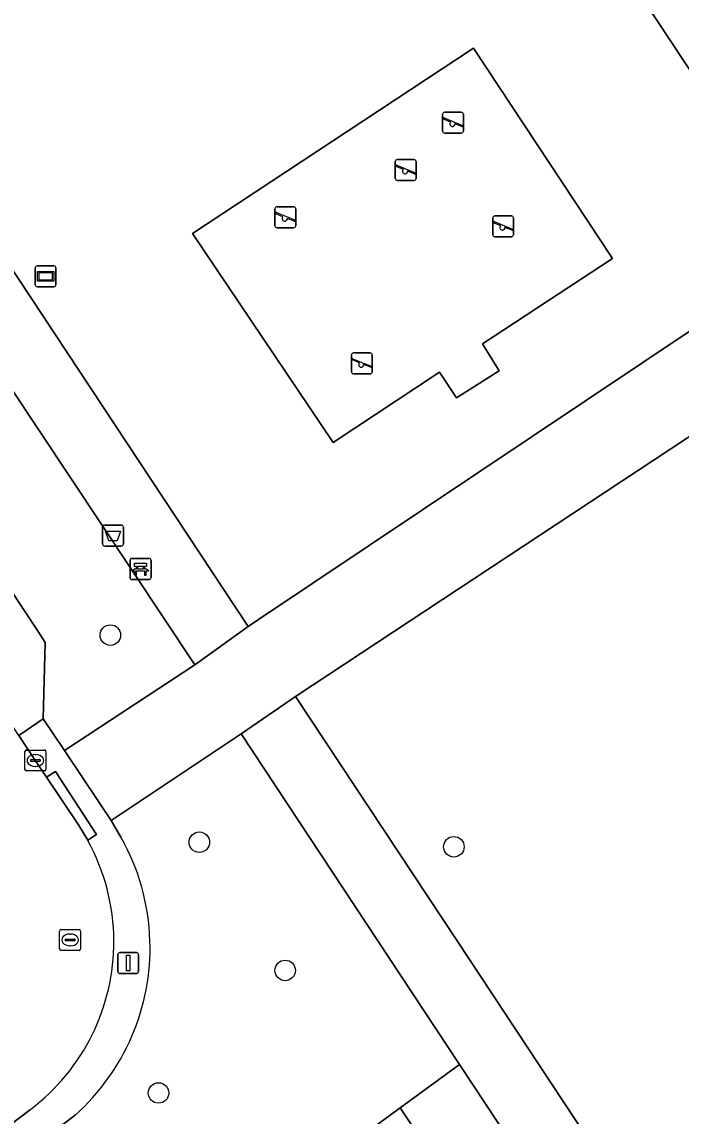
# Model space of a CAD drawing. Extents: x 160030 to 160839, y 385325 to 386450.
# Drawn here: x 160565.8 to 160597.3, y 385741.6 to 385793.9 of the extents above; entities that cross this region are included whole.
import ezdxf

# ---------------------------------------------------------------- set-up
doc = ezdxf.new("R2010")
doc.units = 0
for name, color, linetype in [('IMGEO_Afvalbak', 7, 'Continuous'), ('IMGEO_Bank', 7, 'Continuous'), ('IMGEO_Boom', 7, 'Continuous'), ('IMGEO_Groenvoorziening', 7, 'Continuous'), ('IMGEO_Informatiebord', 7, 'Continuous'), ('IMGEO_Kolk', 7, 'Continuous'), ('IMGEO_Lichtmast', 7, 'Continuous'), ('IMGEO_Rijbaan_lokaal_open', 7, 'Continuous'), ('IMGEO_Rioolput', 7, 'Continuous'), ('IMGEO_Speelvoorziening', 7, 'Continuous'), ('IMGEO_Terreindeel_zand', 7, 'Continuous'), ('IMGEO_Voetpad_open', 7, 'Continuous')]:
    doc.layers.add(name, color=color, linetype=linetype)

msp = doc.modelspace()

# ---------------------------------------------------------------- linework, layer by layer
at = {"layer": 'IMGEO_Afvalbak'}
for p, q in [((160569.778, 385769.835), (160570.568, 385769.835)), ((160570.568, 385769.835), (160569.778, 385769.835)), ((160569.678, 385768.935), (160569.678, 385769.735)), ((160569.678, 385769.735), (160569.678, 385768.935)), ((160570.668, 385769.735), (160570.668, 385768.935)), ((160570.668, 385768.935), (160570.668, 385769.735)), ((160570.568, 385768.835), (160569.778, 385768.835)), ((160569.778, 385768.835), (160570.568, 385768.835))]:
    msp.add_line(p, q, dxfattribs=at)
msp.add_lwpolyline([(160569.821, 385769.549), (160570.525, 385769.549), (160570.376, 385769.079), (160569.97, 385769.079), (160569.821, 385769.549)], dxfattribs=at)
for centre, start, end in [((160569.778, 385769.735), 90, 180), ((160569.778, 385769.735), 90, 180), ((160570.568, 385769.735), 0, 90), ((160570.568, 385769.735), 360, 90), ((160569.778, 385768.935), 180, 270), ((160569.778, 385768.935), 180, 270), ((160570.568, 385768.935), 270, 0), ((160570.568, 385768.935), 270, 0)]:
    msp.add_arc(centre, 0.1, start, end, dxfattribs=at)
at = {"layer": 'IMGEO_Bank'}
for p, q in [((160570.987, 385767.317), (160570.987, 385768.158)), ((160570.987, 385768.158), (160570.987, 385767.317)), ((160571.062, 385768.242), (160571.903, 385768.242)), ((160571.903, 385768.242), (160571.062, 385768.242)), ((160571.296, 385767.748), (160571.296, 385767.854)), ((160571.34, 385767.854), (160571.34, 385767.748)), ((160571.628, 385767.86), (160571.346, 385767.86)), ((160571.634, 385767.748), (160571.634, 385767.854)), ((160571.678, 385767.854), (160571.678, 385767.748)), ((160571.987, 385768.167), (160571.987, 385767.326)), ((160571.987, 385767.326), (160571.987, 385768.167)), ((160571.912, 385767.242), (160571.071, 385767.242)), ((160571.071, 385767.242), (160571.912, 385767.242)), ((160571.684, 385767.64), (160571.291, 385767.64)), ((160571.346, 385767.742), (160571.628, 385767.742))]:
    msp.add_line(p, q, dxfattribs=at)
for points in [[(160571.29, 385767.86), (160571.204, 385767.86), (160571.204, 385768.021), (160571.767, 385768.021), (160571.767, 385767.86), (160571.684, 385767.86)], [(160571.234, 385767.64), (160571.092, 385767.64), (160571.204, 385767.742), (160571.29, 385767.742)], [(160571.284, 385767.633), (160571.284, 385767.426), (160571.241, 385767.426), (160571.241, 385767.633)], [(160571.684, 385767.742), (160571.767, 385767.742), (160571.879, 385767.64), (160571.74, 385767.64)], [(160571.734, 385767.633), (160571.734, 385767.426), (160571.69, 385767.426), (160571.69, 385767.633)]]:
    msp.add_lwpolyline(points, dxfattribs=at)
for centre, radius, start, end in [((160571.065, 385768.164), 0.0779, 92.4484, 184.2845), ((160571.065, 385768.164), 0.0779, 92.4484, 184.2845), ((160571.289, 385767.853), 0.00671, 2.8957, 87.1043), ((160571.289, 385767.749), 0.00671, 272.8957, 357.1043), ((160571.346, 385767.853), 0.00671, 92.8957, 177.1043), ((160571.346, 385767.749), 0.00671, 182.8957, 267.1043), ((160571.628, 385767.853), 0.00671, 2.8957, 87.1043), ((160571.628, 385767.749), 0.00671, 272.8957, 357.1043), ((160571.685, 385767.853), 0.00671, 92.8957, 177.1043), ((160571.685, 385767.749), 0.00671, 182.8957, 267.1043), ((160571.909, 385768.164), 0.0779, 2.4484, 94.2845), ((160571.909, 385768.164), 0.0779, 2.4484, 94.2845), ((160571.065, 385767.32), 0.0779, 182.4484, 274.2845), ((160571.065, 385767.32), 0.0779, 182.4484, 274.2845), ((160571.234, 385767.633), 0.00671, 2.8957, 87.1043), ((160571.291, 385767.633), 0.00671, 92.8957, 177.1043), ((160571.683, 385767.633), 0.00671, 2.8957, 87.1043), ((160571.74, 385767.633), 0.00671, 92.8957, 177.1043), ((160571.909, 385767.32), 0.0779, 272.4484, 4.2845), ((160571.909, 385767.32), 0.0779, 272.4484, 4.2845)]:
    msp.add_arc(centre, radius, start, end, dxfattribs=at)
at = {"layer": 'IMGEO_Boom'}
for centre in [(160570.048, 385764.585), (160574.292, 385754.7), (160586.438, 385754.483), (160578.388, 385748.581), (160572.347, 385742.733)]:
    msp.add_circle(centre, 0.489, dxfattribs=at)
at = {"layer": 'IMGEO_Groenvoorziening'}
for points in [[(160584.442, 385811.61), (160584.189, 385811.768), (160557.602, 385794.113), (160557.366, 385793.949), (160558.205, 385792.74), (160563.335, 385785.103), (160576.624, 385764.989), (160577.108, 385765.334), (160603.236, 385782.792), (160603.296, 385783.088)], [(160550.339, 385798.911), (160545.925, 385796.001), (160566.596, 385764.751), (160566.941, 385764.23), (160566.841, 385760.591), (160567.857, 385759.07), (160574.071, 385763.167)], [(160587.37, 385792.596), (160594, 385782.552), (160587.796, 385778.481), (160588.599, 385777.199), (160586.557, 385775.913), (160585.757, 385777.13), (160580.681, 385773.772), (160573.96, 385783.745)], [(160622.794, 385761.817), (160616.833, 385761.444), (160616.025, 385761.518), (160615.504, 385761.708), (160615.034, 385762.002), (160614.469, 385762.609), (160608.419, 385771.595), (160606.504, 385773.97), (160603.801, 385778.112), (160578.877, 385761.661), (160586.589, 385750), (160608.557, 385716.72), (160610.848, 385713.211), (160621.871, 385718.226), (160639.731, 385726.111), (160637.822, 385730.081), (160628.303, 385750)], [(160607.204, 385713.075), (160586.703, 385744.094), (160583.876, 385742.021), (160604.2, 385711.375)], [(160604.2, 385711.375), (160583.876, 385742.021), (160579.645, 385738.918), (160599.628, 385708.789)]]:
    msp.add_lwpolyline(points, close=True, dxfattribs=at)
for points in [[(160586.703, 385744.094), (160582.804, 385750), (160576.284, 385759.875), (160570.088, 385755.733), (160570.555, 385754.942)], [(160568.362, 385741.668), (160561.394, 385736.407), (160564.971, 385731.664), (160575.29, 385738.628), (160578.476, 385740.689), (160579.645, 385738.918), (160583.876, 385742.021), (160586.703, 385744.094)]]:
    msp.add_lwpolyline(points, dxfattribs=at)
for centre, radius, start, end in [((160561.163, 385749.649), 10.78, 1.8644, 29.4038), ((160561.209, 385749.671), 10.734, 311.7881, 1.755)]:
    msp.add_arc(centre, radius, start, end, dxfattribs=at)
at = {"layer": 'IMGEO_Informatiebord'}
for p, q in [((160566.464, 385781.307), (160566.464, 385782.107)), ((160566.464, 385782.107), (160566.464, 385781.307)), ((160566.564, 385782.207), (160567.354, 385782.207)), ((160567.354, 385782.207), (160566.564, 385782.207)), ((160567.454, 385782.107), (160567.454, 385781.307)), ((160567.454, 385781.307), (160567.454, 385782.107)), ((160567.354, 385781.207), (160566.564, 385781.207)), ((160566.564, 385781.207), (160567.354, 385781.207))]:
    msp.add_line(p, q, dxfattribs=at)
for points in [[(160566.565, 385781.939), (160567.353, 385781.939), (160567.353, 385781.475), (160566.565, 385781.475), (160566.565, 385781.939)], [(160566.63, 385781.874), (160566.63, 385781.54), (160567.288, 385781.54), (160567.288, 385781.874), (160566.63, 385781.874)]]:
    msp.add_lwpolyline(points, dxfattribs=at)
for centre, start, end in [((160566.564, 385782.107), 90, 180), ((160566.564, 385782.107), 90, 180), ((160567.354, 385782.107), 0, 90), ((160567.354, 385782.107), 360, 90), ((160566.564, 385781.307), 180, 270), ((160566.564, 385781.307), 180, 270), ((160567.354, 385781.307), 270, 0), ((160567.354, 385781.307), 270, 0)]:
    msp.add_arc(centre, 0.1, start, end, dxfattribs=at)
at = {"layer": 'IMGEO_Kolk'}
for p, q in [((160565.972, 385758.175), (160565.972, 385759.027)), ((160566.047, 385759.101), (160566.899, 385759.101)), ((160566.46, 385758.881), (160566.485, 385758.881)), ((160566.973, 385759.027), (160566.973, 385758.175)), ((160566.231, 385758.595), (160566.231, 385758.607)), ((160566.669, 385758.558), (160566.271, 385758.558)), ((160566.274, 385758.644), (160566.672, 385758.644)), ((160566.715, 385758.607), (160566.715, 385758.595)), ((160566.899, 385758.101), (160566.047, 385758.101)), ((160566.483, 385758.321), (160566.458, 385758.321))]:
    msp.add_line(p, q, dxfattribs=at)
for points in [[(160565.972, 385758.175), (160565.972, 385759.027)], [(160566.047, 385759.101), (160566.899, 385759.101)], [(160566.973, 385759.027), (160566.973, 385758.175)], [(160566.899, 385758.101), (160566.047, 385758.101)]]:
    msp.add_lwpolyline(points, dxfattribs=at)
for centre, radius, start, end in [((160566.049, 385759.025), 0.0765, 91.552, 178.448), ((160566.049, 385759.025), 0.0765, 91.552, 178.448), ((160566.897, 385759.025), 0.0765, 1.552, 88.448), ((160566.897, 385759.025), 0.0765, 1.552, 88.448), ((160566.271, 385758.604), 0.0403, 85.8775, 175.7526), ((160566.268, 385758.594), 0.0366, 178.938, 274.7102), ((160566.672, 385758.601), 0.043, 264.8664, 352.4533), ((160566.676, 385758.606), 0.0386, 1.7309, 96.639), ((160566.049, 385758.177), 0.0765, 181.552, 268.448), ((160566.049, 385758.177), 0.0765, 181.552, 268.448), ((160566.897, 385758.177), 0.0765, 271.552, 358.448), ((160566.897, 385758.177), 0.0765, 271.552, 358.448)]:
    msp.add_arc(centre, radius, start, end, dxfattribs=at)
for centre, major_axis, ratio, start_param, end_param in [((160566.459, 385758.601), (-0.387, 0.002), 0.722429, 4.712389, 7.853982), ((160566.484, 385758.601), (-0.39, 0.002), 0.717154, 1.570796, 4.712389)]:
    msp.add_ellipse(centre, major_axis=major_axis, ratio=ratio, start_param=start_param, end_param=end_param, dxfattribs=at)
at = {"layer": 'IMGEO_Lichtmast'}
for p, q in [((160570.402, 385748.529), (160570.402, 385749.329)), ((160570.402, 385749.329), (160570.402, 385748.529)), ((160570.502, 385749.429), (160571.292, 385749.429)), ((160571.292, 385749.429), (160570.502, 385749.429)), ((160571.392, 385749.329), (160571.392, 385748.529)), ((160571.392, 385748.529), (160571.392, 385749.329)), ((160571.292, 385748.429), (160570.502, 385748.429)), ((160570.502, 385748.429), (160571.292, 385748.429))]:
    msp.add_line(p, q, dxfattribs=at)
msp.add_lwpolyline([(160570.822, 385749.304), (160570.972, 385749.304), (160570.972, 385748.554), (160570.822, 385748.554), (160570.822, 385749.304)], dxfattribs=at)
for centre, start, end in [((160570.502, 385749.329), 90, 180), ((160570.502, 385749.329), 90, 180), ((160571.292, 385749.329), 0, 90), ((160571.292, 385749.329), 360, 90), ((160570.502, 385748.529), 180, 270), ((160570.502, 385748.529), 180, 270), ((160571.292, 385748.529), 270, 0), ((160571.292, 385748.529), 270, 0)]:
    msp.add_arc(centre, 0.1, start, end, dxfattribs=at)
at = {"layer": 'IMGEO_Rijbaan_lokaal_open'}
for points in [[(160568.972, 385754.79), (160568.52, 385755.536), (160567.008, 385757.798), (160566.447, 385758.638), (160565.681, 385759.8), (160552.678, 385779.524)], [(160560.591, 385744.234), (160559.986, 385743.699), (160547.963, 385734.592), (160544.828, 385732.218), (160538.099, 385727.11), (160541.234, 385722.979), (160554.811, 385733.279), (160557.742, 385735.502), (160560.769, 385737.799), (160566.24, 385741.95)]]:
    msp.add_lwpolyline(points, dxfattribs=at)
for centre, radius, start, end in [((160560.131, 385749.939), 10.084, 0.3438, 28.7509), ((160560.172, 385749.953), 10.043, 307.1719, 0.2688)]:
    msp.add_arc(centre, radius, start, end, dxfattribs=at)
at = {"layer": 'IMGEO_Rioolput'}
for p, q in [((160567.703, 385750.536), (160568.555, 385750.536)), ((160567.628, 385749.61), (160567.628, 385750.462)), ((160567.887, 385750.03), (160567.887, 385750.042)), ((160568.325, 385749.993), (160567.927, 385749.993)), ((160567.93, 385750.079), (160568.328, 385750.079)), ((160568.116, 385750.316), (160568.141, 385750.316)), ((160568.371, 385750.042), (160568.371, 385750.03)), ((160568.629, 385750.462), (160568.629, 385749.61)), ((160568.555, 385749.536), (160567.703, 385749.536)), ((160568.139, 385749.756), (160568.114, 385749.756))]:
    msp.add_line(p, q, dxfattribs=at)
for points in [[(160567.703, 385750.536), (160568.555, 385750.536)], [(160567.628, 385749.61), (160567.628, 385750.462)], [(160568.629, 385750.462), (160568.629, 385749.61)], [(160568.555, 385749.536), (160567.703, 385749.536)]]:
    msp.add_lwpolyline(points, dxfattribs=at)
for centre, radius, start, end in [((160567.705, 385750.46), 0.0765, 91.552, 178.448), ((160567.705, 385750.46), 0.0765, 91.552, 178.448), ((160568.553, 385750.46), 0.0765, 1.552, 88.448), ((160568.553, 385750.46), 0.0765, 1.552, 88.448), ((160567.927, 385750.039), 0.0403, 85.8775, 175.7526), ((160567.924, 385750.029), 0.0366, 178.938, 274.7102), ((160568.328, 385750.036), 0.043, 264.8664, 352.4533), ((160568.332, 385750.041), 0.0386, 1.7309, 96.639), ((160567.705, 385749.612), 0.0765, 181.552, 268.448), ((160567.705, 385749.612), 0.0765, 181.552, 268.448), ((160568.553, 385749.612), 0.0765, 271.552, 358.448), ((160568.553, 385749.612), 0.0765, 271.552, 358.448)]:
    msp.add_arc(centre, radius, start, end, dxfattribs=at)
for centre, major_axis, ratio, start_param, end_param in [((160568.115, 385750.036), (-0.387, 0.002), 0.722429, 4.712389, 7.853982), ((160568.14, 385750.036), (-0.39, 0.002), 0.717154, 1.570796, 4.712389)]:
    msp.add_ellipse(centre, major_axis=major_axis, ratio=ratio, start_param=start_param, end_param=end_param, dxfattribs=at)
at = {"layer": 'IMGEO_Speelvoorziening'}
for p, q in [((160585.901, 385788.641), (160585.901, 385789.441)), ((160585.901, 385789.441), (160585.901, 385788.641)), ((160586.284, 385789.069), (160585.945, 385789.206)), ((160585.97, 385789.266), (160586.846, 385788.913)), ((160586.001, 385789.541), (160586.791, 385789.541)), ((160586.791, 385789.541), (160586.001, 385789.541)), ((160586.891, 385789.441), (160586.891, 385788.641)), ((160586.891, 385788.641), (160586.891, 385789.441)), ((160586.822, 385788.853), (160586.482, 385788.99)), ((160586.791, 385788.541), (160586.001, 385788.541)), ((160586.001, 385788.541), (160586.791, 385788.541)), ((160583.643, 385786.383), (160583.643, 385787.183)), ((160583.643, 385787.183), (160583.643, 385786.383)), ((160583.743, 385787.283), (160584.533, 385787.283)), ((160584.533, 385787.283), (160583.743, 385787.283)), ((160584.633, 385787.183), (160584.633, 385786.383)), ((160584.633, 385786.383), (160584.633, 385787.183)), ((160584.026, 385786.811), (160583.687, 385786.948)), ((160583.712, 385787.008), (160584.588, 385786.655)), ((160584.564, 385786.595), (160584.224, 385786.732)), ((160584.533, 385786.283), (160583.743, 385786.283)), ((160583.743, 385786.283), (160584.533, 385786.283)), ((160577.999, 385785.025), (160578.789, 385785.025)), ((160578.789, 385785.025), (160577.999, 385785.025)), ((160577.899, 385784.125), (160577.899, 385784.925)), ((160577.899, 385784.925), (160577.899, 385784.125)), ((160578.282, 385784.553), (160577.943, 385784.69)), ((160577.968, 385784.75), (160578.844, 385784.397)), ((160578.82, 385784.337), (160578.48, 385784.474)), ((160578.889, 385784.925), (160578.889, 385784.125)), ((160578.889, 385784.125), (160578.889, 385784.925)), ((160588.291, 385783.694), (160588.291, 385784.494)), ((160588.291, 385784.494), (160588.291, 385783.694)), ((160588.391, 385784.594), (160589.181, 385784.594)), ((160589.181, 385784.594), (160588.391, 385784.594)), ((160589.281, 385784.494), (160589.281, 385783.694)), ((160589.281, 385783.694), (160589.281, 385784.494)), ((160578.789, 385784.025), (160577.999, 385784.025)), ((160577.999, 385784.025), (160578.789, 385784.025)), ((160588.674, 385784.122), (160588.335, 385784.259)), ((160588.36, 385784.319), (160589.236, 385783.966)), ((160589.212, 385783.906), (160588.872, 385784.043)), ((160589.181, 385783.594), (160588.391, 385783.594)), ((160588.391, 385783.594), (160589.181, 385783.594)), ((160581.551, 385777.153), (160581.551, 385777.953)), ((160581.551, 385777.953), (160581.551, 385777.153)), ((160581.934, 385777.581), (160581.595, 385777.718)), ((160581.62, 385777.778), (160582.496, 385777.425)), ((160581.651, 385778.053), (160582.441, 385778.053)), ((160582.441, 385778.053), (160581.651, 385778.053)), ((160582.541, 385777.953), (160582.541, 385777.153)), ((160582.541, 385777.153), (160582.541, 385777.953)), ((160582.472, 385777.365), (160582.132, 385777.502)), ((160582.441, 385777.053), (160581.651, 385777.053)), ((160581.651, 385777.053), (160582.441, 385777.053))]:
    msp.add_line(p, q, dxfattribs=at)
for centre, radius, start, end in [((160586.001, 385789.441), 0.1, 90, 180), ((160586.001, 385789.441), 0.1, 90, 180), ((160585.958, 385789.236), 0.0327, 68.078, 248.078), ((160586.791, 385789.441), 0.1, 0, 90), ((160586.791, 385789.441), 0.1, 360, 90), ((160586.001, 385788.641), 0.1, 180, 270), ((160586.001, 385788.641), 0.1, 180, 270), ((160586.363, 385788.979), 0.12, 130.9928, 5.1632), ((160586.791, 385788.641), 0.1, 270, 0), ((160586.791, 385788.641), 0.1, 270, 0), ((160586.834, 385788.883), 0.0327, 248.078, 68.078), ((160583.743, 385787.183), 0.1, 90, 180), ((160583.743, 385787.183), 0.1, 90, 180), ((160584.533, 385787.183), 0.1, 0, 90), ((160584.533, 385787.183), 0.1, 360, 90), ((160583.7, 385786.978), 0.0327, 68.078, 248.078), ((160584.105, 385786.721), 0.12, 130.9928, 5.1632), ((160584.576, 385786.625), 0.0327, 248.078, 68.078), ((160583.743, 385786.383), 0.1, 180, 270), ((160583.743, 385786.383), 0.1, 180, 270), ((160584.533, 385786.383), 0.1, 270, 0), ((160584.533, 385786.383), 0.1, 270, 0), ((160577.999, 385784.925), 0.1, 90, 180), ((160577.999, 385784.925), 0.1, 90, 180), ((160578.789, 385784.925), 0.1, 0, 90), ((160578.789, 385784.925), 0.1, 360, 90), ((160577.956, 385784.72), 0.0327, 68.078, 248.078), ((160578.361, 385784.463), 0.12, 130.9928, 5.1632), ((160588.391, 385784.494), 0.1, 90, 180), ((160588.391, 385784.494), 0.1, 90, 180), ((160589.181, 385784.494), 0.1, 0, 90), ((160589.181, 385784.494), 0.1, 360, 90), ((160577.999, 385784.125), 0.1, 180, 270), ((160577.999, 385784.125), 0.1, 180, 270), ((160578.789, 385784.125), 0.1, 270, 0), ((160578.789, 385784.125), 0.1, 270, 0), ((160578.832, 385784.367), 0.0327, 248.078, 68.078), ((160588.348, 385784.289), 0.0327, 68.078, 248.078), ((160588.753, 385784.032), 0.12, 130.9928, 5.1632), ((160589.224, 385783.936), 0.0327, 248.078, 68.078), ((160588.391, 385783.694), 0.1, 180, 270), ((160588.391, 385783.694), 0.1, 180, 270), ((160589.181, 385783.694), 0.1, 270, 0), ((160589.181, 385783.694), 0.1, 270, 0), ((160581.651, 385777.953), 0.1, 90, 180), ((160581.651, 385777.953), 0.1, 90, 180), ((160581.608, 385777.748), 0.0327, 68.078, 248.078), ((160582.441, 385777.953), 0.1, 0, 90), ((160582.441, 385777.953), 0.1, 360, 90), ((160581.651, 385777.153), 0.1, 180, 270), ((160581.651, 385777.153), 0.1, 180, 270), ((160582.013, 385777.491), 0.12, 130.9928, 5.1632), ((160582.441, 385777.153), 0.1, 270, 0), ((160582.441, 385777.153), 0.1, 270, 0), ((160582.484, 385777.395), 0.0327, 248.078, 68.078)]:
    msp.add_arc(centre, radius, start, end, dxfattribs=at)
at = {"layer": 'IMGEO_Terreindeel_zand'}
msp.add_lwpolyline([(160580.681, 385773.772), (160585.757, 385777.13), (160586.557, 385775.913), (160588.599, 385777.199), (160587.796, 385778.481), (160594, 385782.552), (160587.37, 385792.596), (160573.96, 385783.745)], close=True, dxfattribs=at)
at = {"layer": 'IMGEO_Voetpad_open'}
for points in [[(160565.681, 385759.8), (160566.841, 385760.591), (160566.941, 385764.23), (160566.596, 385764.751), (160545.925, 385796.001), (160543.669, 385799.137), (160539.019, 385806.305), (160538.546, 385806.834), (160535.733, 385808.257), (160534.731, 385809.431), (160523.077, 385827.039)], [(160597.977, 385815.463), (160596.533, 385817.386), (160594.329, 385820.712), (160588.366, 385816.689), (160590.055, 385814.098), (160587.52, 385812.387), (160585.692, 385815.192), (160582.292, 385820.407), (160579.799, 385818.288), (160584.189, 385811.768), (160584.442, 385811.61), (160603.296, 385783.088)], [(160610.152, 385781.242), (160616.244, 385782.538), (160616.832, 385782.684), (160618.289, 385782.992), (160617.527, 385784.695), (160620.234, 385785.144), (160619.688, 385786.418), (160617.067, 385785.839), (160615.819, 385785.591), (160614.757, 385785.346), (160607.02, 385783.623), (160603.236, 385782.792), (160577.108, 385765.334), (160576.624, 385764.989), (160574.071, 385763.167), (160567.857, 385759.07), (160570.088, 385755.733), (160576.284, 385759.875), (160578.877, 385761.661), (160603.801, 385778.112)], [(160610.848, 385713.211), (160608.557, 385716.72), (160586.589, 385750), (160578.877, 385761.661), (160576.284, 385759.875), (160582.804, 385750), (160586.703, 385744.094), (160607.204, 385713.075), (160615.271, 385700.866), (160612.197, 385698.745), (160610.566, 385697.795)], [(160570.555, 385754.942), (160570.088, 385755.733), (160567.857, 385759.07), (160566.841, 385760.591), (160565.681, 385759.8), (160566.447, 385758.638), (160567.008, 385757.798), (160567.427, 385758.069), (160569.393, 385755.062), (160568.972, 385754.79)], [(160520.069, 385702.649), (160557.562, 385731.421), (160562.284, 385729.851), (160564.971, 385731.664), (160561.394, 385736.407), (160568.362, 385741.668)], [(160566.24, 385741.95), (160560.769, 385737.799), (160561.071, 385737.401), (160558.044, 385735.104), (160557.742, 385735.502), (160554.811, 385733.279)]]:
    msp.add_lwpolyline(points, dxfattribs=at)
for points in [[(160557.366, 385793.949), (160552.868, 385800.432), (160550.339, 385798.911), (160574.071, 385763.167), (160576.624, 385764.989), (160563.335, 385785.103), (160558.205, 385792.74)], [(160568.972, 385754.79), (160569.393, 385755.062), (160567.427, 385758.069), (160567.008, 385757.798), (160568.52, 385755.536)]]:
    msp.add_lwpolyline(points, close=True, dxfattribs=at)
for centre, radius, start, end in [((160560.131, 385749.939), 10.084, 0.3438, 28.7509), ((160561.163, 385749.649), 10.78, 1.8644, 29.4038), ((160560.172, 385749.953), 10.043, 307.1719, 0.2688), ((160561.209, 385749.671), 10.734, 311.7881, 1.755)]:
    msp.add_arc(centre, radius, start, end, dxfattribs=at)

doc.saveas('drawing.dxf')
